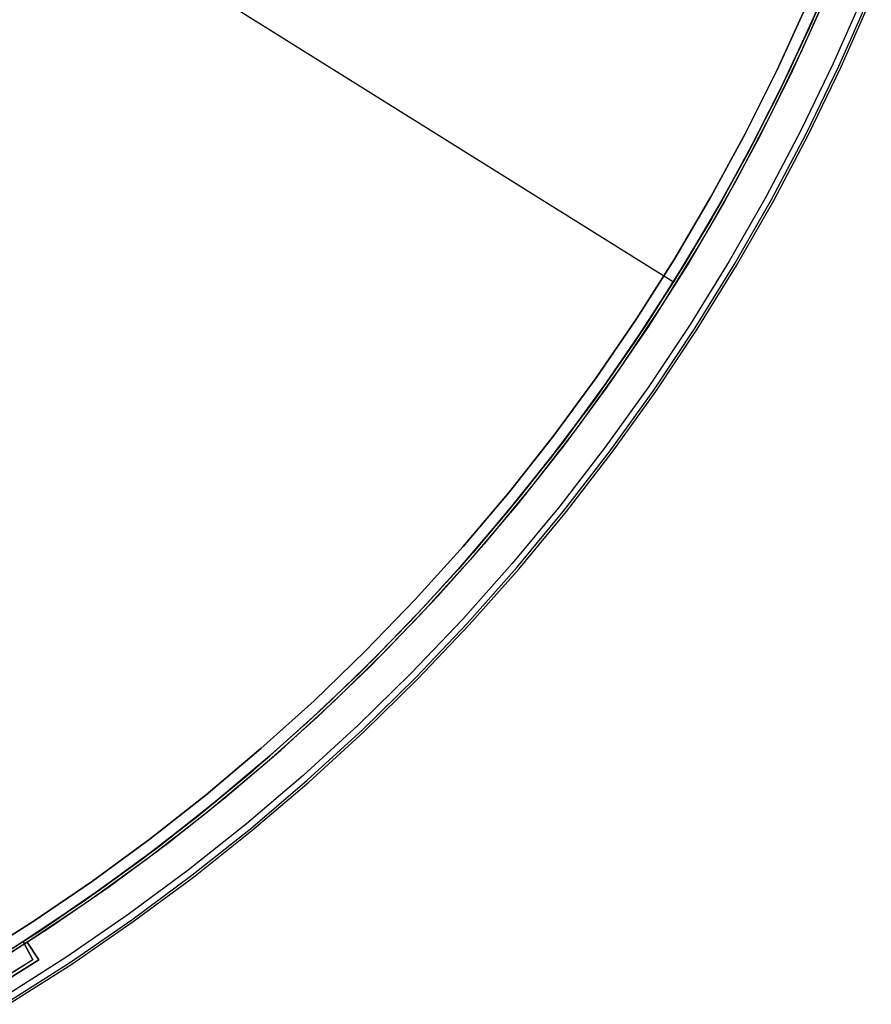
# Model space of a CAD drawing. Header units: millimetres. Extents: x 7986 to 9191, y -11326 to -10283.
# Tile 289 of 312: x 8669 to 8729, y -10796 to -10727. Entities that reach past the tile are written whole.
import ezdxf

# ---------------------------------------------------------------- set-up
doc = ezdxf.new("R2010")
doc.units = ezdxf.units.MM
doc.layers.add('color', color=7, linetype='Continuous')
doc.layers.add('luz', color=7, linetype='Continuous')

msp = doc.modelspace()

# ---------------------------------------------------------------- linework, layer by layer
at = {"layer": 'color', "color": 254, "true_color": 0xcad1ee}
for p, q in [((8724.618, -10728.753, -61.741), (8726.71, -10724.016, -61.741)), ((8724.618, -10728.753, -61.741), (8726.71, -10724.016, -61.741)), ((8728.915, -10724.944, -36.481), (8726.79, -10729.757, -36.481)), ((8728.915, -10724.944, -36.481), (8726.79, -10729.757, -36.481)), ((8722.822, -10730.221, -56.541), (8724.928, -10725.63, -56.541)), ((8722.822, -10730.221, -37.21), (8724.928, -10725.63, -37.21)), ((8722.822, -10730.221, -56.541), (8724.928, -10725.63, -56.541)), ((8724.928, -10725.63, -46.875), (8722.822, -10730.221, -46.875)), ((8722.822, -10730.221, -37.21), (8724.928, -10725.63, -37.21)), ((8726.037, -10725.589, -56.541), (8723.89, -10730.305, -56.541)), ((8726.037, -10725.589, -56.541), (8723.89, -10730.305, -56.541)), ((8726.037, -10725.589, -59.141), (8723.89, -10730.305, -59.141)), ((8727.191, -10729.942, -36.85), (8729.322, -10725.116, -36.85)), ((8727.342, -10730.012, -37.401), (8729.475, -10725.18, -37.401)), ((8727.342, -10730.012, -61.741), (8729.475, -10725.18, -61.741)), ((8727.342, -10730.012, -49.571), (8729.475, -10725.18, -49.571)), ((8727.342, -10730.012, -61.741), (8729.475, -10725.18, -61.741)), ((8727.342, -10730.012, -37.401), (8729.475, -10725.18, -37.401)), ((8722.365, -10733.415, -61.741), (8724.618, -10728.753, -61.741)), ((8722.365, -10733.415, -61.741), (8724.618, -10728.753, -61.741)), ((8726.79, -10729.757, -36.481), (8724.5, -10734.493, -36.481)), ((8726.79, -10729.757, -36.481), (8724.5, -10734.493, -36.481)), ((8724.895, -10734.693, -36.85), (8727.191, -10729.942, -36.85)), ((8720.562, -10734.738, -56.541), (8722.822, -10730.221, -56.541)), ((8720.562, -10734.738, -37.21), (8722.822, -10730.221, -37.21)), ((8720.562, -10734.738, -56.541), (8722.822, -10730.221, -56.541)), ((8722.822, -10730.221, -46.875), (8720.562, -10734.738, -46.875)), ((8720.562, -10734.738, -37.21), (8722.822, -10730.221, -37.21)), ((8723.89, -10730.305, -56.541), (8721.582, -10734.944, -56.541)), ((8723.89, -10730.305, -56.541), (8721.582, -10734.944, -56.541)), ((8723.89, -10730.305, -59.141), (8721.582, -10734.944, -59.141)), ((8725.043, -10734.767, -37.401), (8727.342, -10730.012, -37.401)), ((8725.043, -10734.767, -61.741), (8727.342, -10730.012, -61.741)), ((8725.043, -10734.767, -49.571), (8727.342, -10730.012, -49.571)), ((8725.043, -10734.767, -61.741), (8727.342, -10730.012, -61.741)), ((8725.043, -10734.767, -37.401), (8727.342, -10730.012, -37.401)), ((8719.952, -10737.997, -61.741), (8722.365, -10733.415, -61.741)), ((8719.952, -10737.997, -61.741), (8722.365, -10733.415, -61.741)), ((8718.15, -10739.175, -56.541), (8720.562, -10734.738, -56.541)), ((8718.15, -10739.175, -37.21), (8720.562, -10734.738, -37.21)), ((8718.15, -10739.175, -56.541), (8720.562, -10734.738, -56.541)), ((8720.562, -10734.738, -46.875), (8718.15, -10739.175, -46.875)), ((8718.15, -10739.175, -37.21), (8720.562, -10734.738, -37.21)), ((8724.5, -10734.493, -36.481), (8722.048, -10739.148, -36.481)), ((8724.5, -10734.493, -36.481), (8722.048, -10739.148, -36.481)), ((8722.436, -10739.361, -36.85), (8724.895, -10734.693, -36.85)), ((8722.581, -10739.44, -37.401), (8725.043, -10734.767, -37.401)), ((8722.581, -10739.44, -61.741), (8725.043, -10734.767, -61.741)), ((8722.581, -10739.44, -49.571), (8725.043, -10734.767, -49.571)), ((8722.581, -10739.44, -61.741), (8725.043, -10734.767, -61.741)), ((8722.581, -10739.44, -37.401), (8725.043, -10734.767, -37.401)), ((8721.582, -10734.944, -56.541), (8719.115, -10739.5, -56.541)), ((8721.582, -10734.944, -56.541), (8719.115, -10739.5, -56.541)), ((8721.582, -10734.944, -59.141), (8719.115, -10739.5, -59.141)), ((8717.382, -10742.492, -61.741), (8719.952, -10737.997, -61.741)), ((8717.382, -10742.492, -61.741), (8719.952, -10737.997, -61.741)), ((8715.589, -10743.529, -56.541), (8718.15, -10739.175, -56.541)), ((8715.589, -10743.529, -37.21), (8718.15, -10739.175, -37.21)), ((8715.589, -10743.529, -56.541), (8718.15, -10739.175, -56.541)), ((8718.15, -10739.175, -46.875), (8715.589, -10743.529, -46.875)), ((8715.589, -10743.529, -37.21), (8718.15, -10739.175, -37.21)), ((8719.115, -10739.5, -56.541), (8716.492, -10743.968, -56.541)), ((8719.115, -10739.5, -56.541), (8716.492, -10743.968, -56.541)), ((8719.115, -10739.5, -59.141), (8716.492, -10743.968, -59.141)), ((8722.048, -10739.148, -36.481), (8719.438, -10743.715, -36.481)), ((8722.048, -10739.148, -36.481), (8719.438, -10743.715, -36.481)), ((8719.818, -10743.941, -36.85), (8722.436, -10739.361, -36.85)), ((8719.96, -10744.026, -37.401), (8722.581, -10739.44, -37.401)), ((8719.96, -10744.026, -61.741), (8722.581, -10739.44, -61.741)), ((8719.96, -10744.026, -49.571), (8722.581, -10739.44, -49.571)), ((8719.96, -10744.026, -61.741), (8722.581, -10739.44, -61.741)), ((8719.96, -10744.026, -37.401), (8722.581, -10739.44, -37.401)), ((8714.658, -10746.896, -61.741), (8717.382, -10742.492, -61.741)), ((8714.658, -10746.896, -61.741), (8717.382, -10742.492, -61.741)), ((8712.882, -10747.793, -56.541), (8715.589, -10743.529, -56.541)), ((8712.882, -10747.793, -37.21), (8715.589, -10743.529, -37.21)), ((8712.882, -10747.793, -56.541), (8715.589, -10743.529, -56.541)), ((8715.589, -10743.529, -46.875), (8712.882, -10747.793, -46.875)), ((8712.882, -10747.793, -37.21), (8715.589, -10743.529, -37.21)), ((8719.438, -10743.715, -36.481), (8716.671, -10748.189, -36.481)), ((8719.438, -10743.715, -36.481), (8716.671, -10748.189, -36.481)), ((8716.492, -10743.968, -56.541), (8713.717, -10748.343, -56.541)), ((8716.492, -10743.968, -56.541), (8713.717, -10748.343, -56.541)), ((8716.492, -10743.968, -59.141), (8713.717, -10748.343, -59.141)), ((8717.043, -10748.428, -36.85), (8719.818, -10743.941, -36.85)), ((8717.182, -10748.518, -37.401), (8719.96, -10744.026, -37.401)), ((8717.182, -10748.518, -61.741), (8719.96, -10744.026, -61.741)), ((8717.182, -10748.518, -49.571), (8719.96, -10744.026, -49.571)), ((8717.182, -10748.518, -61.741), (8719.96, -10744.026, -61.741)), ((8717.182, -10748.518, -37.401), (8719.96, -10744.026, -37.401)), ((8711.784, -10751.204, -61.741), (8714.658, -10746.896, -61.741)), ((8711.784, -10751.204, -61.741), (8714.658, -10746.896, -61.741)), ((8710.032, -10751.963, -56.541), (8712.882, -10747.793, -56.541)), ((8710.032, -10751.963, -37.21), (8712.882, -10747.793, -37.21)), ((8710.032, -10751.963, -56.541), (8712.882, -10747.793, -56.541)), ((8712.882, -10747.793, -46.875), (8710.032, -10751.963, -46.875)), ((8710.032, -10751.963, -37.21), (8712.882, -10747.793, -37.21)), ((8713.717, -10748.343, -56.541), (8710.792, -10752.62, -56.541)), ((8713.717, -10748.343, -56.541), (8710.792, -10752.62, -56.541)), ((8713.717, -10748.343, -59.141), (8710.792, -10752.62, -59.141)), ((8716.671, -10748.189, -36.481), (8713.751, -10752.566, -36.481)), ((8716.671, -10748.189, -36.481), (8713.751, -10752.566, -36.481)), ((8714.114, -10752.817, -36.85), (8717.043, -10748.428, -36.85)), ((8714.251, -10752.912, -37.401), (8717.182, -10748.518, -37.401)), ((8714.251, -10752.912, -61.741), (8717.182, -10748.518, -61.741)), ((8714.251, -10752.912, -49.571), (8717.182, -10748.518, -49.571)), ((8714.251, -10752.912, -61.741), (8717.182, -10748.518, -61.741)), ((8714.251, -10752.912, -37.401), (8717.182, -10748.518, -37.401)), ((8708.763, -10755.409, -61.741), (8711.784, -10751.204, -61.741)), ((8708.763, -10755.409, -61.741), (8711.784, -10751.204, -61.741)), ((8707.042, -10756.034, -56.541), (8710.032, -10751.963, -56.541)), ((8707.042, -10756.034, -37.21), (8710.032, -10751.963, -37.21)), ((8707.042, -10756.034, -56.541), (8710.032, -10751.963, -56.541)), ((8710.032, -10751.963, -46.875), (8707.042, -10756.034, -46.875)), ((8707.042, -10756.034, -37.21), (8710.032, -10751.963, -37.21)), ((8710.792, -10752.62, -56.541), (8707.721, -10756.793, -56.541)), ((8710.792, -10752.62, -56.541), (8707.721, -10756.793, -56.541)), ((8710.792, -10752.62, -59.141), (8707.721, -10756.793, -59.141)), ((8713.751, -10752.566, -36.481), (8710.682, -10756.838, -36.481)), ((8713.751, -10752.566, -36.481), (8710.682, -10756.838, -36.481)), ((8711.036, -10757.102, -36.85), (8714.114, -10752.817, -36.85)), ((8711.169, -10757.201, -37.401), (8714.251, -10752.912, -37.401)), ((8711.169, -10757.201, -61.741), (8714.251, -10752.912, -61.741)), ((8711.169, -10757.201, -49.571), (8714.251, -10752.912, -49.571)), ((8711.169, -10757.201, -61.741), (8714.251, -10752.912, -61.741)), ((8711.169, -10757.201, -37.401), (8714.251, -10752.912, -37.401)), ((8705.599, -10759.508, -61.741), (8708.763, -10755.409, -61.741)), ((8705.599, -10759.508, -61.741), (8708.763, -10755.409, -61.741)), ((8703.916, -10760.001, -56.541), (8707.042, -10756.034, -56.541)), ((8703.916, -10760.001, -37.21), (8707.042, -10756.034, -37.21)), ((8703.916, -10760.001, -56.541), (8707.042, -10756.034, -56.541)), ((8707.042, -10756.034, -46.875), (8703.916, -10760.001, -46.875)), ((8703.916, -10760.001, -37.21), (8707.042, -10756.034, -37.21)), ((8707.721, -10756.793, -56.541), (8704.507, -10760.857, -56.541)), ((8707.721, -10756.793, -56.541), (8704.507, -10760.857, -56.541)), ((8707.721, -10756.793, -59.141), (8704.507, -10760.857, -59.141)), ((8710.682, -10756.838, -36.481), (8707.467, -10761.003, -36.481)), ((8710.682, -10756.838, -36.481), (8707.467, -10761.003, -36.481)), ((8707.812, -10761.279, -36.85), (8711.036, -10757.102, -36.85)), ((8707.942, -10761.382, -37.401), (8711.169, -10757.201, -37.401)), ((8707.942, -10761.382, -61.741), (8711.169, -10757.201, -61.741)), ((8707.942, -10761.382, -49.571), (8711.169, -10757.201, -49.571)), ((8707.942, -10761.382, -61.741), (8711.169, -10757.201, -61.741)), ((8707.942, -10761.382, -37.401), (8711.169, -10757.201, -37.401)), ((8702.295, -10763.496, -61.741), (8705.599, -10759.508, -61.741)), ((8702.295, -10763.496, -61.741), (8705.599, -10759.508, -61.741)), ((8700.657, -10763.86, -56.541), (8703.916, -10760.001, -56.541)), ((8700.657, -10763.86, -37.21), (8703.916, -10760.001, -37.21)), ((8700.657, -10763.86, -56.541), (8703.916, -10760.001, -56.541)), ((8703.916, -10760.001, -46.875), (8700.657, -10763.86, -46.875)), ((8700.657, -10763.86, -37.21), (8703.916, -10760.001, -37.21)), ((8704.507, -10760.857, -56.541), (8701.156, -10764.808, -56.541)), ((8704.507, -10760.857, -56.541), (8701.156, -10764.808, -56.541)), ((8704.507, -10760.857, -59.141), (8701.156, -10764.808, -59.141)), ((8707.467, -10761.003, -36.481), (8704.111, -10765.053, -36.481)), ((8707.467, -10761.003, -36.481), (8704.111, -10765.053, -36.481)), ((8704.446, -10765.341, -36.85), (8707.812, -10761.279, -36.85)), ((8704.572, -10765.449, -37.401), (8707.942, -10761.382, -37.401)), ((8704.572, -10765.449, -61.741), (8707.942, -10761.382, -61.741)), ((8704.572, -10765.449, -49.571), (8707.942, -10761.382, -49.571)), ((8704.572, -10765.449, -61.741), (8707.942, -10761.382, -61.741)), ((8704.572, -10765.449, -37.401), (8707.942, -10761.382, -37.401)), ((8697.269, -10767.606, -56.541), (8700.657, -10763.86, -56.541)), ((8697.269, -10767.606, -37.21), (8700.657, -10763.86, -37.21)), ((8697.269, -10767.606, -56.541), (8700.657, -10763.86, -56.541)), ((8700.657, -10763.86, -46.875), (8697.269, -10767.606, -46.875)), ((8697.269, -10767.606, -37.21), (8700.657, -10763.86, -37.21)), ((8698.856, -10767.366, -61.741), (8702.295, -10763.496, -61.741)), ((8698.856, -10767.366, -61.741), (8702.295, -10763.496, -61.741)), ((8701.156, -10764.808, -56.541), (8697.669, -10768.641, -56.541)), ((8701.156, -10764.808, -56.541), (8697.669, -10768.641, -56.541)), ((8701.156, -10764.808, -59.141), (8697.669, -10768.641, -59.141)), ((8704.111, -10765.053, -36.481), (8700.616, -10768.986, -36.481)), ((8704.111, -10765.053, -36.481), (8700.616, -10768.986, -36.481)), ((8700.942, -10769.285, -36.85), (8704.446, -10765.341, -36.85)), ((8701.064, -10769.398, -37.401), (8704.572, -10765.449, -37.401)), ((8701.064, -10769.398, -61.741), (8704.572, -10765.449, -61.741)), ((8701.064, -10769.398, -49.571), (8704.572, -10765.449, -49.571)), ((8701.064, -10769.398, -61.741), (8704.572, -10765.449, -61.741)), ((8701.064, -10769.398, -37.401), (8704.572, -10765.449, -37.401)), ((8695.285, -10771.116, -61.741), (8698.856, -10767.366, -61.741)), ((8695.285, -10771.116, -61.741), (8698.856, -10767.366, -61.741)), ((8693.757, -10771.235, -56.541), (8697.269, -10767.606, -56.541)), ((8693.757, -10771.235, -37.21), (8697.269, -10767.606, -37.21)), ((8693.757, -10771.235, -56.541), (8697.269, -10767.606, -56.541)), ((8697.269, -10767.606, -46.875), (8693.757, -10771.235, -46.875)), ((8693.757, -10771.235, -37.21), (8697.269, -10767.606, -37.21)), ((8697.669, -10768.641, -56.541), (8694.053, -10772.351, -56.541)), ((8697.669, -10768.641, -56.541), (8694.053, -10772.351, -56.541)), ((8697.669, -10768.641, -59.141), (8694.053, -10772.351, -59.141)), ((8700.616, -10768.986, -36.481), (8696.988, -10772.796, -36.481)), ((8700.616, -10768.986, -36.481), (8696.988, -10772.796, -36.481)), ((8697.303, -10773.106, -36.85), (8700.942, -10769.285, -36.85)), ((8697.421, -10773.222, -37.401), (8701.064, -10769.398, -37.401)), ((8697.421, -10773.222, -61.741), (8701.064, -10769.398, -61.741)), ((8697.421, -10773.222, -49.571), (8701.064, -10769.398, -49.571)), ((8697.421, -10773.222, -61.741), (8701.064, -10769.398, -61.741)), ((8697.421, -10773.222, -37.401), (8701.064, -10769.398, -37.401)), ((8690.123, -10774.744, -56.541), (8693.757, -10771.235, -56.541)), ((8690.123, -10774.744, -37.21), (8693.757, -10771.235, -37.21)), ((8690.123, -10774.744, -56.541), (8693.757, -10771.235, -56.541)), ((8693.757, -10771.235, -46.875), (8690.123, -10774.744, -46.875)), ((8690.123, -10774.744, -37.21), (8693.757, -10771.235, -37.21)), ((8691.586, -10774.741, -61.741), (8695.285, -10771.116, -61.741)), ((8691.586, -10774.741, -61.741), (8695.285, -10771.116, -61.741)), ((8694.053, -10772.351, -56.541), (8690.311, -10775.934, -56.541)), ((8694.053, -10772.351, -56.541), (8690.311, -10775.934, -56.541)), ((8694.053, -10772.351, -59.141), (8690.311, -10775.934, -59.141)), ((8696.988, -10772.796, -36.481), (8693.231, -10776.478, -36.481)), ((8696.988, -10772.796, -36.481), (8693.231, -10776.478, -36.481)), ((8693.535, -10776.799, -36.85), (8697.303, -10773.106, -36.85)), ((8693.649, -10776.919, -37.401), (8697.421, -10773.222, -37.401)), ((8693.649, -10776.919, -61.741), (8697.421, -10773.222, -61.741)), ((8693.649, -10776.919, -49.571), (8697.421, -10773.222, -49.571)), ((8693.649, -10776.919, -61.741), (8697.421, -10773.222, -61.741)), ((8693.649, -10776.919, -37.401), (8697.421, -10773.222, -37.401)), ((8686.372, -10778.127, -56.541), (8690.123, -10774.744, -56.541)), ((8686.372, -10778.127, -37.21), (8690.123, -10774.744, -37.21)), ((8686.372, -10778.127, -56.541), (8690.123, -10774.744, -56.541)), ((8690.123, -10774.744, -46.875), (8686.372, -10778.127, -46.875)), ((8686.372, -10778.127, -37.21), (8690.123, -10774.744, -37.21)), ((8687.765, -10778.235, -61.741), (8691.586, -10774.741, -61.741)), ((8687.765, -10778.235, -61.741), (8691.586, -10774.741, -61.741)), ((8690.311, -10775.934, -56.541), (8686.447, -10779.386, -56.541)), ((8690.311, -10775.934, -56.541), (8686.447, -10779.386, -56.541)), ((8690.311, -10775.934, -59.141), (8686.447, -10779.386, -59.141)), ((8693.231, -10776.478, -36.481), (8689.349, -10780.028, -36.481)), ((8693.231, -10776.478, -36.481), (8689.349, -10780.028, -36.481)), ((8689.641, -10780.359, -36.85), (8693.535, -10776.799, -36.85)), ((8689.751, -10780.484, -37.401), (8693.649, -10776.919, -37.401)), ((8689.751, -10780.484, -61.741), (8693.649, -10776.919, -61.741)), ((8689.751, -10780.484, -49.571), (8693.649, -10776.919, -49.571)), ((8689.751, -10780.484, -61.741), (8693.649, -10776.919, -61.741)), ((8689.751, -10780.484, -37.401), (8693.649, -10776.919, -37.401)), ((8682.509, -10781.381, -56.541), (8686.372, -10778.127, -56.541)), ((8682.509, -10781.381, -37.21), (8686.372, -10778.127, -37.21)), ((8682.509, -10781.381, -56.541), (8686.372, -10778.127, -56.541)), ((8686.372, -10778.127, -46.875), (8682.509, -10781.381, -46.875)), ((8682.509, -10781.381, -37.21), (8686.372, -10778.127, -37.21)), ((8683.825, -10781.596, -61.741), (8687.765, -10778.235, -61.741)), ((8683.825, -10781.596, -61.741), (8687.765, -10778.235, -61.741)), ((8686.447, -10779.386, -56.541), (8682.466, -10782.702, -56.541)), ((8686.447, -10779.386, -56.541), (8682.466, -10782.702, -56.541)), ((8686.447, -10779.386, -59.141), (8682.466, -10782.702, -59.141)), ((8689.349, -10780.028, -36.481), (8685.346, -10783.442, -36.481)), ((8689.349, -10780.028, -36.481), (8685.346, -10783.442, -36.481)), ((8685.627, -10783.783, -36.85), (8689.641, -10780.359, -36.85)), ((8685.733, -10783.911, -37.401), (8689.751, -10780.484, -37.401)), ((8685.733, -10783.911, -61.741), (8689.751, -10780.484, -61.741)), ((8685.733, -10783.911, -49.571), (8689.751, -10780.484, -49.571)), ((8685.733, -10783.911, -61.741), (8689.751, -10780.484, -61.741)), ((8685.733, -10783.911, -37.401), (8689.751, -10780.484, -37.401)), ((8678.538, -10784.502, -56.541), (8682.509, -10781.381, -56.541)), ((8678.538, -10784.502, -37.21), (8682.509, -10781.381, -37.21)), ((8678.538, -10784.502, -56.541), (8682.509, -10781.381, -56.541)), ((8682.509, -10781.381, -46.875), (8678.538, -10784.502, -46.875)), ((8678.538, -10784.502, -37.21), (8682.509, -10781.381, -37.21)), ((8679.772, -10784.818, -61.741), (8683.825, -10781.596, -61.741)), ((8679.772, -10784.818, -61.741), (8683.825, -10781.596, -61.741)), ((8682.466, -10782.702, -56.541), (8678.373, -10785.879, -56.541)), ((8682.466, -10782.702, -56.541), (8678.373, -10785.879, -56.541)), ((8682.466, -10782.702, -59.141), (8678.373, -10785.879, -59.141)), ((8685.346, -10783.442, -36.481), (8681.228, -10786.716, -36.481)), ((8685.346, -10783.442, -36.481), (8681.228, -10786.716, -36.481)), ((8681.497, -10787.067, -36.85), (8685.627, -10783.783, -36.85)), ((8681.598, -10787.198, -37.401), (8685.733, -10783.911, -37.401)), ((8681.598, -10787.198, -61.741), (8685.733, -10783.911, -61.741)), ((8681.598, -10787.198, -49.571), (8685.733, -10783.911, -49.571)), ((8681.598, -10787.198, -61.741), (8685.733, -10783.911, -61.741)), ((8681.598, -10787.198, -37.401), (8685.733, -10783.911, -37.401)), ((8674.464, -10787.486, -56.541), (8678.538, -10784.502, -56.541)), ((8674.464, -10787.486, -37.21), (8678.538, -10784.502, -37.21)), ((8674.464, -10787.486, -56.541), (8678.538, -10784.502, -56.541)), ((8678.538, -10784.502, -46.875), (8674.464, -10787.486, -46.875)), ((8674.464, -10787.486, -37.21), (8678.538, -10784.502, -37.21)), ((8675.61, -10787.899, -61.741), (8679.772, -10784.818, -61.741)), ((8675.61, -10787.899, -61.741), (8679.772, -10784.818, -61.741)), ((8678.373, -10785.879, -56.541), (8674.172, -10788.912, -56.541)), ((8678.373, -10785.879, -56.541), (8674.172, -10788.912, -56.541)), ((8678.373, -10785.879, -59.141), (8674.172, -10788.912, -59.141)), ((8681.228, -10786.716, -36.481), (8677, -10789.846, -36.481)), ((8681.228, -10786.716, -36.481), (8677, -10789.846, -36.481)), ((8670.29, -10790.331, -56.541), (8674.464, -10787.486, -56.541)), ((8670.29, -10790.331, -37.21), (8674.464, -10787.486, -37.21)), ((8670.29, -10790.331, -56.541), (8674.464, -10787.486, -56.541)), ((8674.464, -10787.486, -46.875), (8670.29, -10790.331, -46.875)), ((8670.29, -10790.331, -37.21), (8674.464, -10787.486, -37.21)), ((8677.257, -10790.206, -36.85), (8681.497, -10787.067, -36.85)), ((8677.353, -10790.341, -37.401), (8681.598, -10787.198, -37.401)), ((8677.353, -10790.341, -61.741), (8681.598, -10787.198, -61.741)), ((8677.353, -10790.341, -49.571), (8681.598, -10787.198, -49.571)), ((8677.353, -10790.341, -61.741), (8681.598, -10787.198, -61.741)), ((8677.353, -10790.341, -37.401), (8681.598, -10787.198, -37.401)), ((8671.344, -10790.834, -61.741), (8675.61, -10787.899, -61.741)), ((8671.344, -10790.834, -61.741), (8675.61, -10787.899, -61.741)), ((8674.172, -10788.912, -56.541), (8669.87, -10791.799, -56.541)), ((8674.172, -10788.912, -56.541), (8669.87, -10791.799, -56.541)), ((8674.172, -10788.912, -59.141), (8669.87, -10791.799, -59.141)), ((8666.023, -10793.033, -56.541), (8670.29, -10790.331, -56.541)), ((8666.023, -10793.033, -37.21), (8670.29, -10790.331, -37.21)), ((8666.023, -10793.033, -56.541), (8670.29, -10790.331, -56.541)), ((8670.29, -10790.331, -46.875), (8666.023, -10793.033, -46.875)), ((8666.023, -10793.033, -37.21), (8670.29, -10790.331, -37.21)), ((8677, -10789.846, -36.481), (8672.666, -10792.828, -36.481)), ((8677, -10789.846, -36.481), (8672.666, -10792.828, -36.481)), ((8672.91, -10793.196, -36.85), (8677.257, -10790.206, -36.85)), ((8673.002, -10793.335, -37.401), (8677.353, -10790.341, -37.401)), ((8673.002, -10793.335, -61.741), (8677.353, -10790.341, -61.741)), ((8673.002, -10793.335, -49.571), (8677.353, -10790.341, -49.571)), ((8673.002, -10793.335, -61.741), (8677.353, -10790.341, -61.741)), ((8673.002, -10793.335, -37.401), (8677.353, -10790.341, -37.401)), ((8666.979, -10793.62, -61.741), (8671.344, -10790.834, -61.741)), ((8666.979, -10793.62, -61.741), (8671.344, -10790.834, -61.741)), ((8669.87, -10791.799, -60.041), (8665.904, -10794.275, -60.041)), ((8669.87, -10791.799, -60.041), (8665.904, -10794.275, -60.041)), ((8669.87, -10791.799, -56.541), (8669.87, -10791.799, -60.041)), ((8669.87, -10791.799, -56.541), (8670.675, -10793.045, -56.541)), ((8669.87, -10791.799, -60.041), (8670.675, -10793.045, -60.041)), ((8670.675, -10793.045, -58.291), (8669.87, -10791.799, -58.291)), ((8669.87, -10791.799, -60.041), (8670.675, -10793.045, -60.041)), ((8669.87, -10791.799, -56.541), (8670.675, -10793.045, -56.541)), ((8669.87, -10791.799, -56.541), (8669.87, -10791.799, -60.041)), ((8670.272, -10792.422, -60.041), (8670.272, -10792.422, -56.541)), ((8666.67, -10795.545, -60.041), (8670.675, -10793.045, -60.041)), ((8670.675, -10793.045, -56.541), (8666.67, -10795.545, -56.541)), ((8666.67, -10795.545, -60.041), (8670.675, -10793.045, -60.041)), ((8670.675, -10793.045, -58.291), (8666.67, -10795.545, -58.291)), ((8670.675, -10793.045, -56.541), (8666.67, -10795.545, -56.541)), ((8672.666, -10792.828, -36.481), (8668.232, -10795.659, -36.481)), ((8672.666, -10792.828, -36.481), (8668.232, -10795.659, -36.481)), ((8668.463, -10796.035, -36.85), (8672.91, -10793.196, -36.85)), ((8670.675, -10793.045, -60.041), (8670.675, -10793.045, -56.541)), ((8670.675, -10793.045, -60.041), (8670.675, -10793.045, -56.541)), ((8668.55, -10796.177, -37.401), (8673.002, -10793.335, -37.401)), ((8668.55, -10796.177, -61.741), (8673.002, -10793.335, -61.741)), ((8668.55, -10796.177, -49.571), (8673.002, -10793.335, -49.571)), ((8668.55, -10796.177, -61.741), (8673.002, -10793.335, -61.741)), ((8668.55, -10796.177, -37.401), (8673.002, -10793.335, -37.401))]:
    msp.add_line(p, q, dxfattribs=at)
at = {"layer": 'luz', "color": 254, "true_color": 0xcad1ee}
for p, q in [((8461.422, -10586.435, -59.991), (8715.504, -10745.187, -59.991)), ((8461.422, -10586.435, -58.491), (8715.504, -10745.187, -58.491)), ((8725.264, -10726.849, -58.491), (8727.299, -10722.067, -58.491)), ((8727.299, -10722.067, -58.491), (8725.264, -10726.849, -58.491)), ((8725.056, -10727.312, -59.991), (8727.059, -10722.654, -59.991)), ((8727.059, -10722.654, -59.241), (8725.056, -10727.312, -59.241)), ((8725.673, -10725.922, -56.991), (8723.56, -10730.532, -56.991)), ((8723.56, -10730.532, -57.741), (8725.673, -10725.922, -57.741)), ((8723.064, -10731.558, -58.491), (8725.264, -10726.849, -58.491)), ((8725.264, -10726.849, -58.491), (8723.064, -10731.558, -58.491)), ((8722.897, -10731.899, -59.991), (8725.056, -10727.312, -59.991)), ((8725.056, -10727.312, -59.241), (8722.897, -10731.899, -59.241)), ((8723.56, -10730.532, -56.991), (8721.293, -10735.067, -56.991)), ((8721.293, -10735.067, -57.741), (8723.56, -10730.532, -57.741)), ((8720.583, -10736.411, -59.991), (8722.897, -10731.899, -59.991)), ((8722.897, -10731.899, -59.241), (8720.583, -10736.411, -59.241)), ((8720.702, -10736.188, -58.491), (8723.064, -10731.558, -58.491)), ((8723.064, -10731.558, -58.491), (8720.702, -10736.188, -58.491)), ((8721.293, -10735.067, -56.991), (8718.873, -10739.523, -56.991)), ((8718.873, -10739.523, -57.741), (8721.293, -10735.067, -57.741)), ((8718.181, -10740.733, -58.491), (8720.702, -10736.188, -58.491)), ((8720.702, -10736.188, -58.491), (8718.181, -10740.733, -58.491)), ((8718.118, -10740.842, -59.991), (8720.583, -10736.411, -59.991)), ((8720.583, -10736.411, -59.241), (8718.118, -10740.842, -59.241)), ((8718.873, -10739.523, -56.991), (8716.303, -10743.894, -56.991)), ((8716.303, -10743.894, -57.741), (8718.873, -10739.523, -57.741)), ((8715.504, -10745.187, -58.491), (8718.181, -10740.733, -58.491)), ((8718.181, -10740.733, -58.491), (8715.504, -10745.187, -58.491)), ((8715.504, -10745.187, -59.991), (8718.118, -10740.842, -59.991)), ((8718.118, -10740.842, -59.241), (8715.504, -10745.187, -59.241)), ((8716.303, -10743.894, -56.991), (8713.587, -10748.176, -56.991)), ((8713.587, -10748.176, -57.741), (8716.303, -10743.894, -57.741)), ((8712.745, -10749.442, -58.491), (8715.504, -10745.187, -58.491)), ((8715.504, -10745.187, -58.491), (8712.745, -10749.442, -58.491)), ((8715.504, -10745.187, -59.991), (8712.745, -10749.442, -59.991)), ((8715.504, -10745.187, -59.241), (8712.745, -10749.442, -59.241)), ((8715.504, -10745.187, -58.491), (8715.504, -10745.187, -59.991)), ((8713.587, -10748.176, -56.991), (8710.728, -10752.364, -56.991)), ((8710.728, -10752.364, -57.741), (8713.587, -10748.176, -57.741)), ((8709.843, -10753.6, -58.491), (8712.745, -10749.442, -58.491)), ((8712.745, -10749.442, -58.491), (8709.843, -10753.6, -58.491)), ((8712.745, -10749.442, -59.991), (8709.843, -10753.6, -59.991)), ((8712.745, -10749.442, -59.241), (8709.843, -10753.6, -59.241)), ((8710.728, -10752.364, -56.991), (8707.729, -10756.452, -56.991)), ((8707.729, -10756.452, -57.741), (8710.728, -10752.364, -57.741)), ((8706.803, -10757.658, -58.491), (8709.843, -10753.6, -58.491)), ((8709.843, -10753.6, -58.491), (8706.803, -10757.658, -58.491)), ((8709.843, -10753.6, -59.991), (8706.803, -10757.658, -59.991)), ((8709.843, -10753.6, -59.241), (8706.803, -10757.658, -59.241)), ((8707.729, -10756.452, -56.991), (8704.593, -10760.436, -56.991)), ((8704.593, -10760.436, -57.741), (8707.729, -10756.452, -57.741)), ((8703.626, -10761.61, -58.491), (8706.803, -10757.658, -58.491)), ((8706.803, -10757.658, -58.491), (8703.626, -10761.61, -58.491)), ((8706.803, -10757.658, -59.991), (8703.626, -10761.61, -59.991)), ((8706.803, -10757.658, -59.241), (8703.626, -10761.61, -59.241)), ((8704.593, -10760.436, -56.991), (8701.324, -10764.313, -56.991)), ((8701.324, -10764.313, -57.741), (8704.593, -10760.436, -57.741)), ((8700.318, -10765.453, -58.491), (8703.626, -10761.61, -58.491)), ((8703.626, -10761.61, -58.491), (8700.318, -10765.453, -58.491)), ((8703.626, -10761.61, -59.991), (8700.318, -10765.453, -59.991)), ((8703.626, -10761.61, -59.241), (8700.318, -10765.453, -59.241)), ((8701.324, -10764.313, -56.991), (8697.925, -10768.076, -56.991)), ((8697.925, -10768.076, -57.741), (8701.324, -10764.313, -57.741)), ((8696.882, -10769.181, -58.491), (8700.318, -10765.453, -58.491)), ((8700.318, -10765.453, -58.491), (8696.882, -10769.181, -58.491)), ((8700.318, -10765.453, -59.991), (8696.882, -10769.181, -59.991)), ((8700.318, -10765.453, -59.241), (8696.882, -10769.181, -59.241)), ((8697.925, -10768.076, -56.991), (8694.402, -10771.722, -56.991)), ((8694.402, -10771.722, -57.741), (8697.925, -10768.076, -57.741)), ((8693.321, -10772.791, -58.491), (8696.882, -10769.181, -58.491)), ((8696.882, -10769.181, -58.491), (8693.321, -10772.791, -58.491)), ((8696.882, -10769.181, -59.991), (8693.321, -10772.791, -59.991)), ((8696.882, -10769.181, -59.241), (8693.321, -10772.791, -59.241)), ((8694.402, -10771.722, -56.991), (8690.756, -10775.247, -56.991)), ((8690.756, -10775.247, -57.741), (8694.402, -10771.722, -57.741)), ((8689.641, -10776.279, -58.491), (8693.321, -10772.791, -58.491)), ((8693.321, -10772.791, -58.491), (8689.641, -10776.279, -58.491)), ((8693.321, -10772.791, -59.991), (8689.641, -10776.279, -59.991)), ((8693.321, -10772.791, -59.241), (8689.641, -10776.279, -59.241)), ((8690.756, -10775.247, -56.991), (8686.994, -10778.646, -56.991)), ((8686.994, -10778.646, -57.741), (8690.756, -10775.247, -57.741)), ((8685.844, -10779.64, -58.491), (8689.641, -10776.279, -58.491)), ((8689.641, -10776.279, -58.491), (8685.844, -10779.64, -58.491)), ((8689.641, -10776.279, -59.991), (8685.844, -10779.64, -59.991)), ((8689.641, -10776.279, -59.241), (8685.844, -10779.64, -59.241)), ((8686.994, -10778.646, -56.991), (8683.119, -10781.916, -56.991)), ((8683.119, -10781.916, -57.741), (8686.994, -10778.646, -57.741)), ((8681.936, -10782.871, -58.491), (8685.844, -10779.64, -58.491)), ((8685.844, -10779.64, -58.491), (8681.936, -10782.871, -58.491)), ((8685.844, -10779.64, -59.991), (8681.936, -10782.871, -59.991)), ((8685.844, -10779.64, -59.241), (8681.936, -10782.871, -59.241)), ((8683.119, -10781.916, -56.991), (8679.135, -10785.053, -56.991)), ((8679.135, -10785.053, -57.741), (8683.119, -10781.916, -57.741)), ((8677.92, -10785.967, -58.491), (8681.936, -10782.871, -58.491)), ((8681.936, -10782.871, -58.491), (8677.92, -10785.967, -58.491)), ((8681.936, -10782.871, -59.991), (8677.92, -10785.967, -59.991)), ((8681.936, -10782.871, -59.241), (8677.92, -10785.967, -59.241)), ((8679.135, -10785.053, -56.991), (8675.048, -10788.053, -56.991)), ((8675.048, -10788.053, -57.741), (8679.135, -10785.053, -57.741)), ((8673.803, -10788.926, -58.491), (8677.92, -10785.967, -58.491)), ((8677.92, -10785.967, -58.491), (8673.803, -10788.926, -58.491)), ((8677.92, -10785.967, -59.991), (8673.803, -10788.926, -59.991)), ((8677.92, -10785.967, -59.241), (8673.803, -10788.926, -59.241)), ((8675.048, -10788.053, -56.991), (8670.861, -10790.914, -56.991)), ((8670.861, -10790.914, -57.741), (8675.048, -10788.053, -57.741)), ((8669.587, -10791.743, -58.491), (8673.803, -10788.926, -58.491)), ((8673.803, -10788.926, -58.491), (8669.587, -10791.743, -58.491)), ((8673.803, -10788.926, -59.991), (8669.587, -10791.743, -59.991)), ((8673.803, -10788.926, -59.241), (8669.587, -10791.743, -59.241)), ((8670.861, -10790.914, -56.991), (8666.58, -10793.631, -56.991)), ((8666.58, -10793.631, -57.741), (8670.861, -10790.914, -57.741)), ((8666.58, -10793.631, -58.491), (8669.587, -10791.743, -58.491)), ((8669.587, -10791.743, -58.491), (8670.27, -10793.028, -58.491)), ((8669.587, -10791.743, -59.991), (8670.27, -10793.028, -59.991)), ((8669.587, -10791.743, -59.991), (8669.587, -10791.743, -58.491)), ((8670.27, -10793.028, -59.241), (8669.587, -10791.743, -59.241)), ((8669.929, -10792.386, -59.991), (8669.929, -10792.386, -58.491)), ((8670.27, -10793.028, -59.991), (8666.016, -10795.665, -59.991)), ((8670.27, -10793.028, -59.241), (8666.016, -10795.665, -59.241)), ((8670.27, -10793.028, -58.491), (8667.232, -10794.931, -58.491)), ((8670.27, -10793.028, -59.991), (8670.27, -10793.028, -58.491))]:
    msp.add_line(p, q, dxfattribs=at)

doc.saveas('drawing.dxf')
